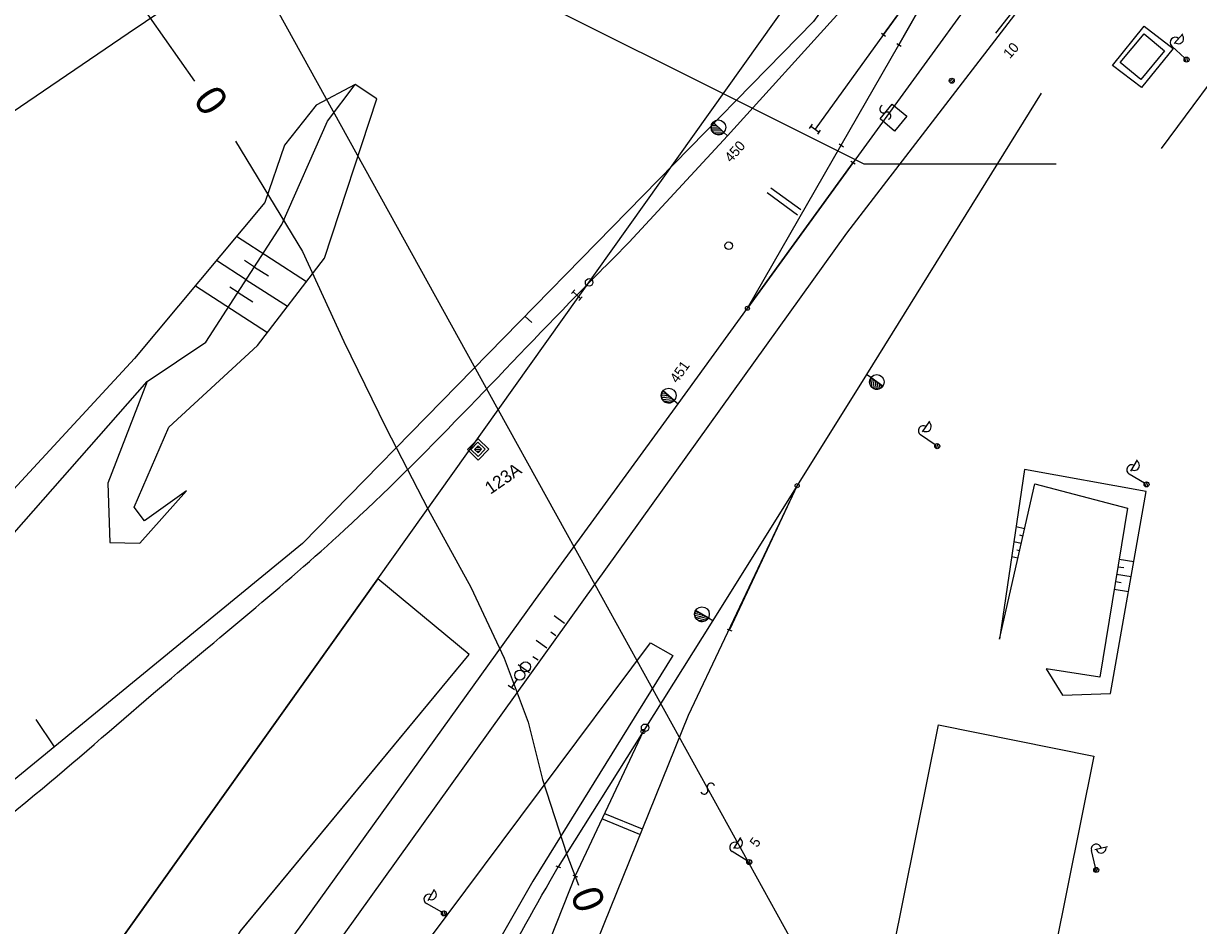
# Model space of a CAD drawing. Extents: x -469926 to -462499, y -1098642 to -1092733.
# Drawn here: x -465835.9 to -465719.2, y -1095925.8 to -1095836.3 of the extents above; entities that cross this region are included whole.
import ezdxf

# ---------------------------------------------------------------- set-up
doc = ezdxf.new("R2010")
doc.units = 0
for name, color, linetype in [('Vrstva 1', 7, 'Continuous'), ('Vrstva 10', 7, 'Continuous'), ('Vrstva 11', 7, 'Continuous'), ('Vrstva 12', 7, 'Continuous'), ('Vrstva 2', 7, 'Continuous'), ('Vrstva 4', 7, 'Continuous'), ('Vrstva 46', 7, 'Continuous'), ('Vrstva 48', 7, 'Continuous'), ('Vrstva 51', 7, 'Continuous'), ('Vrstva 55', 7, 'Continuous')]:
    doc.layers.add(name, color=color, linetype=linetype)

msp = doc.modelspace()

# ---------------------------------------------------------------- linework, layer by layer
at = {"layer": 'Vrstva 1'}
for p, q in [((-465788.8, -1095874.65), (-465635.97, -1095660.09)), ((-465754.17, -1095857.1), (-465718.76, -1095811.1)), ((-465750.52, -1095837.4), (-465740.78, -1095823.94)), ((-465779.2, -1095892), (-465754.17, -1095857.1)), ((-465785.46, -1095865.98), (-465786.13, -1095865.37)), ((-465800.75, -1095891.42), (-465788.8, -1095874.65)), ((-465835.55, -1095940.28), (-465800.75, -1095891.42)), ((-465835.55, -1095940.28), (-465800.75, -1095891.42)), ((-465791.66, -1095898.94), (-465800.75, -1095891.42)), ((-465791.66, -1095898.94), (-465800.75, -1095891.42)), ((-465812.5, -1095938.42), (-465779.2, -1095892)), ((-465812.5, -1095938.42), (-465779.2, -1095892)), ((-465814.41, -1095926.43), (-465791.66, -1095898.94)), ((-465814.41, -1095926.43), (-465791.66, -1095898.94)), ((-465834.73, -1095905.41), (-465832.88, -1095908.1)), ((-465834.73, -1095905.41), (-465832.88, -1095908.1)), ((-465749.84, -1095929.7), (-465745.06, -1095905.94)), ((-465745.06, -1095905.94), (-465729.65, -1095909.05)), ((-465745.06, -1095905.94), (-465729.65, -1095909.05)), ((-465729.65, -1095909.05), (-465740.36, -1095962.24))]:
    msp.add_line(p, q, dxfattribs=at)
for points in [[(-465734.61, -1095815.42), (-465740.78, -1095823.94), (-465750.52, -1095837.4)], [(-465775.78, -1095858.01), (-465766.01, -1095847.46), (-465754.87, -1095835.14), (-465745.13, -1095821.62)], [(-465766.01, -1095847.46), (-465754.87, -1095835.14), (-465743.69, -1095822.79)], [(-465741.02, -1095832.84), (-465753.55, -1095850.09), (-465764.04, -1095864.57)], [(-465750.52, -1095837.4), (-465757.32, -1095846.79)], [(-465808.1, -1095925.47), (-465785.1, -1095893.48), (-465770.92, -1095874.05), (-465764.04, -1095864.57), (-465754.72, -1095848.39), (-465748.99, -1095838.41)]]:
    msp.add_lwpolyline(points, dxfattribs=at)
msp.add_spline([(-466000, -1095998.7), (-465974.1, -1095990.04), (-465937.43, -1095975.15), (-465901.44, -1095957.1), (-465864.11, -1095934.21), (-465834.84, -1095912.89), (-465823.02, -1095902.79), (-465804.06, -1095886.58), (-465780.98, -1095863.27), (-465775.78, -1095858.01)], degree=3, dxfattribs=at)
at = {"layer": 'Vrstva 10'}
for points in [[(-465880.32, -1095770.78), (-465866.94, -1095783.85), (-465855.87, -1095794.67), (-465850.27, -1095800.17), (-465850.14, -1095800.34), (-465845.86, -1095805.95), (-465837.45, -1095817.01), (-465824.9, -1095833.5), (-465818.97, -1095842.02)], [(-465733.37, -1095850.25), (-465752.46, -1095850.25), (-465796.91, -1095828.03), (-465808.65, -1095818.64)], [(-465814.87, -1095847.96), (-465808.23, -1095858.94), (-465804.12, -1095867.87), (-465799.96, -1095876.41), (-465795.75, -1095884.54), (-465791.5, -1095892.27), (-465788.19, -1095899.31), (-465785.83, -1095905.67), (-465784.4, -1095911.35), (-465781.97, -1095918.8), (-465780.83, -1095921.85)], [(-465880.34, -1096089.16), (-465879.25, -1096080.3), (-465878.29, -1096072.52), (-465874.58, -1096054.43), (-465872.03, -1096044.05), (-465866.22, -1096024.49), (-465860.31, -1096008.73), (-465856.06, -1095998.78), (-465845.26, -1095977.1), (-465831.71, -1095954.77), (-465814.38, -1095926.4), (-465791.66, -1095898.94), (-465800.75, -1095891.42), (-465835.55, -1095940.28), (-465838.12, -1095926.72), (-465847.52, -1095933.45), (-465849.65, -1095942.85)]]:
    msp.add_lwpolyline(points, dxfattribs=at)
at = {"layer": 'Vrstva 12'}
for p, q in [((-465825.53, -1095837.25), (-465787.51, -1095811.45)), ((-465863.55, -1095863.05), (-465825.53, -1095837.25)), ((-465791.14, -1095878.58), (-465790.44, -1095878.57)), ((-465790.96, -1095878.39), (-465790.63, -1095878.39)), ((-465790.96, -1095878.77), (-465790.62, -1095878.76))]:
    msp.add_line(p, q, dxfattribs=at)
for points in [[(-465790.79, -1095879.64), (-465791.85, -1095878.58), (-465790.79, -1095877.52), (-465789.73, -1095878.57)], [(-465790.8, -1095877.87), (-465790.08, -1095878.57), (-465790.78, -1095879.28), (-465791.5, -1095878.59)], [(-465790.79, -1095878.22), (-465790.44, -1095878.57), (-465790.79, -1095878.93), (-465791.14, -1095878.58)]]:
    msp.add_lwpolyline(points, close=True, dxfattribs=at)
msp.add_lwpolyline([(-465790.79, -1095878.22), (-465790.44, -1095878.57), (-465790.79, -1095878.93), (-465791.14, -1095878.58), (-465790.79, -1095878.22)], dxfattribs=at)
at = {"layer": 'Vrstva 2'}
for p, q in [((-465766.92, -1095846.59), (-465767.65, -1095846.62)), ((-465767.12, -1095846.41), (-465767.62, -1095846.43)), ((-465766.73, -1095846.78), (-465767.62, -1095846.8)), ((-465767.31, -1095846.23), (-465767.55, -1095846.24)), ((-465766.54, -1095846.96), (-465767.54, -1095846.99)), ((-465766.38, -1095847.1), (-465767.45, -1095846.1)), ((-465767.45, -1095846.1), (-465766.38, -1095847.1)), ((-465766.43, -1095847.14), (-465767.37, -1095847.17)), ((-465766.38, -1095847.1), (-465766.01, -1095847.46)), ((-465766.38, -1095847.1), (-465766.38, -1095847.1)), ((-465751.78, -1095871.45), (-465752.2, -1095871.15)), ((-465751.81, -1095871.5), (-465751.67, -1095872.44)), ((-465751.78, -1095871.45), (-465750.6, -1095872.31)), ((-465751.78, -1095871.45), (-465751.78, -1095871.45)), ((-465750.6, -1095872.31), (-465751.78, -1095871.45)), ((-465751.61, -1095871.58), (-465751.46, -1095872.56)), ((-465772.27, -1095872.88), (-465772.51, -1095872.9)), ((-465771.3, -1095873.71), (-465772.41, -1095872.76)), ((-465772.41, -1095872.76), (-465771.3, -1095873.72)), ((-465751.4, -1095871.73), (-465751.26, -1095872.61)), ((-465751.18, -1095871.89), (-465751.07, -1095872.6)), ((-465750.97, -1095872.04), (-465750.89, -1095872.55)), ((-465750.75, -1095872.2), (-465750.72, -1095872.44)), ((-465771.87, -1095873.23), (-465772.59, -1095873.28)), ((-465772.07, -1095873.05), (-465772.57, -1095873.09)), ((-465771.67, -1095873.4), (-465772.55, -1095873.47)), ((-465771.47, -1095873.57), (-465772.46, -1095873.65)), ((-465771.35, -1095873.75), (-465772.29, -1095873.82)), ((-465771.3, -1095873.71), (-465770.92, -1095874.05)), ((-465771.3, -1095873.72), (-465771.3, -1095873.71)), ((-465759.1, -1095882.18), (-465765.81, -1095896.5)), ((-465768.79, -1095894.8), (-465769.28, -1095894.92)), ((-465768.57, -1095894.93), (-465769.26, -1095895.11)), ((-465769.02, -1095894.66), (-465769.25, -1095894.72)), ((-465767.93, -1095895.31), (-465769.18, -1095894.56)), ((-465769.18, -1095894.56), (-465767.93, -1095895.31)), ((-465768.34, -1095895.07), (-465769.2, -1095895.29)), ((-465768.11, -1095895.2), (-465769.08, -1095895.45)), ((-465767.96, -1095895.36), (-465768.88, -1095895.59)), ((-465767.93, -1095895.31), (-465767.93, -1095895.31)), ((-465767.92, -1095895.31), (-465767.48, -1095895.58))]:
    msp.add_line(p, q, dxfattribs=at)
for points in [[(-465734.88, -1095843.21), (-465752.2, -1095871.15), (-465759.1, -1095882.18), (-465767.48, -1095895.58), (-465774.41, -1095906.59), (-465782.83, -1095920.01)], [(-465752.2, -1095871.15), (-465759.1, -1095882.18), (-465767.48, -1095895.58)], [(-465759.1, -1095882.18), (-465769.92, -1095905), (-465781.59, -1095933.84), (-465785.99, -1095946.09), (-465791.32, -1095960.9), (-465796.02, -1095973.42)]]:
    msp.add_lwpolyline(points, dxfattribs=at)
for centre in [(-465766.92, -1095846.6), (-465751.19, -1095871.88), (-465771.86, -1095873.23), (-465768.56, -1095894.94)]:
    msp.add_circle(centre, 0.731, dxfattribs=at)
for centre, start, end in [((-465766.92, -1095846.6), 136.7289, 316.6898), ((-465751.19, -1095871.88), 143.9006, 323.8614), ((-465771.86, -1095873.24), 139.167, 319.1279), ((-465768.55, -1095894.94), 149.2395, 329.2003)]:
    msp.add_arc(centre, 0.732, start, end, dxfattribs=at)
at = {"layer": 'Vrstva 4'}
for p, q in [((-465833.85, -1095793.2), (-465788.8, -1095874.65)), ((-465750.86, -1095845.77), (-465749.66, -1095844.29)), ((-465749.66, -1095844.29), (-465748.22, -1095845.5)), ((-465749.43, -1095846.97), (-465750.86, -1095845.77)), ((-465748.22, -1095845.5), (-465749.43, -1095846.97)), ((-465788.8, -1095874.65), (-465779.2, -1095892)), ((-465779.2, -1095892), (-465752.64, -1095940.03))]:
    msp.add_line(p, q, dxfattribs=at)
at = {"layer": 'Vrstva 46'}
msp.add_lwpolyline([(-465739.37, -1095837.25), (-465718.79, -1095811.03), (-465716.12, -1095812.96), (-465704.25, -1095819.84)], dxfattribs=at)
at = {"layer": 'Vrstva 48'}
for points in [[(-465814.77, -1095857.41), (-465807.82, -1095861.9)], [(-465813.82, -1095861.73), (-465816.78, -1095859.82)], [(-465813, -1095860.47), (-465813.99, -1095859.83)], [(-465813, -1095860.47), (-465811.62, -1095861.36)], [(-465818.87, -1095862.33), (-465811.71, -1095866.96)], [(-465813.82, -1095861.73), (-465809.72, -1095864.37)], [(-465814.63, -1095862.99), (-465815.44, -1095862.47)], [(-465814.63, -1095862.99), (-465813.17, -1095863.94)]]:
    msp.add_lwpolyline(points, dxfattribs=at)
at = {"layer": 'Vrstva 51'}
for centre, radius, start, end in [((-465750.52, -1095844.8), 0.376, 111.3304, 297.6415), ((-465750.17, -1095845.47), 0.377, 290.6543, 118.3175), ((-465768.33, -1095912.44), 0.376, 200.0804, 26.3915), ((-465768.33, -1095912.44), 0.376, 200.0804, 26.3915), ((-465767.66, -1095912.1), 0.377, 19.4043, 207.0675), ((-465767.66, -1095912.1), 0.377, 19.4043, 207.0675)]:
    msp.add_arc(centre, radius, start, end, dxfattribs=at)
at = {"layer": 'Vrstva 55'}
for p, q in [((-465740.78, -1095823.94), (-465748.99, -1095838.41)), ((-465750.73, -1095837.26), (-465750.32, -1095837.54)), ((-465750.52, -1095837.4), (-465750.52, -1095837.4)), ((-465721.66, -1095838.27), (-465720.78, -1095837.32)), ((-465749.21, -1095838.28), (-465748.78, -1095838.54)), ((-465748.99, -1095838.41), (-465748.99, -1095838.41)), ((-465720.61, -1095839.72), (-465721.9, -1095838.53)), ((-465720.53, -1095840.11), (-465720.55, -1095839.67)), ((-465720.34, -1095840.12), (-465720.36, -1095839.64)), ((-465760.81, -1095841.42), (-465760.81, -1095841.42)), ((-465743.97, -1095842.08), (-465743.65, -1095841.75)), ((-465743.84, -1095842.21), (-465743.51, -1095841.88)), ((-465757.87, -1095846.71), (-465757.58, -1095846.3)), ((-465757.73, -1095846.5), (-465756.91, -1095847.08)), ((-465757.06, -1095847.29), (-465756.77, -1095846.88)), ((-465754.92, -1095848.24), (-465754.51, -1095848.53)), ((-465764.04, -1095864.57), (-465754.72, -1095848.39)), ((-465754.72, -1095848.39), (-465754.72, -1095848.39)), ((-465753.76, -1095849.95), (-465753.35, -1095850.23)), ((-465753.55, -1095850.09), (-465753.55, -1095850.09)), ((-465760.17, -1095854.13), (-465760.17, -1095854.13)), ((-465781.52, -1095863.11), (-465781.18, -1095862.74)), ((-465781.35, -1095862.93), (-465780.61, -1095863.6)), ((-465780.78, -1095863.79), (-465780.44, -1095863.42)), ((-465746.65, -1095876.85), (-465745.92, -1095875.77)), ((-465745.39, -1095878.12), (-465746.84, -1095877.14)), ((-465745.26, -1095878.5), (-465745.34, -1095878.06)), ((-465745.07, -1095878.48), (-465745.16, -1095878.01)), ((-465725.95, -1095880.73), (-465725.29, -1095879.61)), ((-465725.95, -1095880.73), (-465725.29, -1095879.61)), ((-465724.61, -1095881.92), (-465726.12, -1095881.03)), ((-465724.61, -1095881.92), (-465726.12, -1095881.03)), ((-465759.1, -1095882.18), (-465765.81, -1095896.5)), ((-465724.46, -1095882.29), (-465724.57, -1095881.86)), ((-465724.46, -1095882.29), (-465724.57, -1095881.86)), ((-465724.27, -1095882.26), (-465724.39, -1095881.8)), ((-465724.27, -1095882.26), (-465724.39, -1095881.8)), ((-465768.79, -1095894.8), (-465769.28, -1095894.92)), ((-465768.57, -1095894.93), (-465769.26, -1095895.11)), ((-465769.02, -1095894.66), (-465769.25, -1095894.72)), ((-465767.93, -1095895.31), (-465769.18, -1095894.56)), ((-465769.18, -1095894.56), (-465767.93, -1095895.31)), ((-465768.34, -1095895.07), (-465769.2, -1095895.29)), ((-465768.11, -1095895.2), (-465769.08, -1095895.45)), ((-465767.96, -1095895.36), (-465768.88, -1095895.59)), ((-465767.93, -1095895.31), (-465767.93, -1095895.31)), ((-465767.92, -1095895.31), (-465767.48, -1095895.58)), ((-465766.05, -1095896.42), (-465765.58, -1095896.59)), ((-465766.05, -1095896.42), (-465765.58, -1095896.59)), ((-465765.81, -1095896.5), (-465765.81, -1095896.5)), ((-465765.81, -1095896.5), (-465765.81, -1095896.5)), ((-465787.18, -1095902.45), (-465787.8, -1095902.03)), ((-465786.93, -1095901.42), (-465787.5, -1095902.24)), ((-465774.41, -1095906.59), (-465781.16, -1095920.93)), ((-465774.41, -1095906.59), (-465781.16, -1095920.93)), ((-465776.47, -1095915.77), (-465776.47, -1095915.77)), ((-465776.47, -1095915.77), (-465776.47, -1095915.77)), ((-465765.38, -1095918.21), (-465764.7, -1095917.1)), ((-465765.38, -1095918.21), (-465764.7, -1095917.1)), ((-465729.46, -1095920.09), (-465729.88, -1095918.39)), ((-465729.54, -1095918.31), (-465728.28, -1095917.99)), ((-465764.07, -1095919.42), (-465765.56, -1095918.51)), ((-465764.07, -1095919.42), (-465765.56, -1095918.51)), ((-465763.92, -1095919.8), (-465764.02, -1095919.37)), ((-465763.92, -1095919.8), (-465764.02, -1095919.37)), ((-465763.73, -1095919.77), (-465763.84, -1095919.31)), ((-465763.73, -1095919.77), (-465763.84, -1095919.31)), ((-465783.07, -1095919.92), (-465782.6, -1095920.09)), ((-465783.07, -1095919.92), (-465782.6, -1095920.09)), ((-465782.83, -1095920.01), (-465782.83, -1095920.01)), ((-465782.83, -1095920.01), (-465782.83, -1095920.01)), ((-465729.61, -1095920.46), (-465729.38, -1095920.08)), ((-465729.46, -1095920.57), (-465729.21, -1095920.16)), ((-465781.39, -1095920.85), (-465780.92, -1095921.02)), ((-465781.39, -1095920.85), (-465780.92, -1095921.02)), ((-465781.16, -1095920.93), (-465781.16, -1095920.93)), ((-465781.16, -1095920.93), (-465781.16, -1095920.93)), ((-465795.75, -1095923.37), (-465795.12, -1095922.23)), ((-465795.75, -1095923.37), (-465795.12, -1095922.23)), ((-465794.39, -1095924.53), (-465795.92, -1095923.67)), ((-465794.39, -1095924.53), (-465795.92, -1095923.67)), ((-465794.23, -1095924.89), (-465794.35, -1095924.47)), ((-465794.23, -1095924.89), (-465794.35, -1095924.47)), ((-465794.04, -1095924.86), (-465794.17, -1095924.4)), ((-465794.04, -1095924.86), (-465794.17, -1095924.4))]:
    msp.add_line(p, q, dxfattribs=at)
for points in [[(-465609.89, -1095625.28), (-465638.96, -1095671.51), (-465681.94, -1095731.19), (-465731.93, -1095800.62), (-465757.48, -1095836.1), (-465808.23, -1095887.93), (-465849.01, -1095921.3)], [(-465748.99, -1095838.41), (-465740.78, -1095823.94)], [(-465722.93, -1095848.69), (-465714.99, -1095838.04), (-465712.43, -1095828.93)], [(-465727.79, -1095840.45), (-465724.63, -1095836.56), (-465721.74, -1095838.76), (-465724.9, -1095842.64), (-465727.79, -1095840.45)], [(-465727.02, -1095840.15), (-465724.63, -1095837.31), (-465722.6, -1095839.02), (-465724.98, -1095841.84), (-465727.02, -1095840.15)], [(-465847.5, -1095896.6), (-465839.78, -1095890.15), (-465823.64, -1095871.85), (-465817.82, -1095867.94), (-465810.28, -1095856.25), (-465805.73, -1095846), (-465803.01, -1095842.35), (-465806.87, -1095844.4), (-465810, -1095848.39), (-465811.97, -1095854.06), (-465824.91, -1095869.56), (-465839.77, -1095885.59), (-465847.5, -1095896.6)], [(-465823.64, -1095871.85), (-465827.55, -1095881.94), (-465827.36, -1095887.81), (-465824.38, -1095887.89), (-465819.76, -1095882.7), (-465823.92, -1095885.68), (-465824.96, -1095884.32), (-465821.49, -1095876.36), (-465812.71, -1095868.27), (-465806.04, -1095859.58), (-465800.84, -1095843.77), (-465803.01, -1095842.35)], [(-465770.92, -1095874.05), (-465764.04, -1095864.57), (-465753.55, -1095850.09)], [(-465758.75, -1095854.8), (-465761.73, -1095852.63)], [(-465759.06, -1095855.32), (-465762.08, -1095853.11)], [(-465739, -1095897.41), (-465735.51, -1095882), (-465726.3, -1095884.4), (-465729.04, -1095901.19), (-465734.38, -1095900.37), (-465732.74, -1095902.97), (-465727.98, -1095902.82), (-465724.44, -1095882.75), (-465736.51, -1095880.58), (-465739, -1095897.41)], [(-465739, -1095897.41), (-465735.51, -1095882), (-465726.3, -1095884.4), (-465729.04, -1095901.19), (-465734.38, -1095900.37), (-465732.74, -1095902.97), (-465727.98, -1095902.82), (-465724.44, -1095882.75), (-465736.51, -1095880.58), (-465739, -1095897.41)], [(-465736.52, -1095886.45), (-465737.35, -1095886.26)], [(-465736.52, -1095886.45), (-465737.35, -1095886.26)], [(-465736.85, -1095887.92), (-465737.58, -1095887.75)], [(-465736.85, -1095887.92), (-465737.58, -1095887.75)], [(-465736.68, -1095887.18), (-465736.99, -1095887.11)], [(-465736.68, -1095887.18), (-465736.99, -1095887.11)], [(-465737.01, -1095888.65), (-465737.28, -1095888.59)], [(-465737.01, -1095888.65), (-465737.28, -1095888.59)], [(-465737.18, -1095889.38), (-465737.79, -1095889.24)], [(-465737.18, -1095889.38), (-465737.79, -1095889.24)], [(-465727.25, -1095890.23), (-465726.67, -1095890.32)], [(-465727.25, -1095890.23), (-465726.67, -1095890.32)], [(-465727.13, -1095889.49), (-465725.67, -1095889.72)], [(-465727.13, -1095889.49), (-465725.67, -1095889.72)], [(-465727.37, -1095890.97), (-465725.93, -1095891.2)], [(-465727.37, -1095890.97), (-465725.93, -1095891.2)], [(-465727.61, -1095892.45), (-465726.19, -1095892.68)], [(-465727.61, -1095892.45), (-465726.19, -1095892.68)], [(-465727.49, -1095891.71), (-465726.92, -1095891.8)], [(-465727.49, -1095891.71), (-465726.92, -1095891.8)], [(-465782.21, -1095895.85), (-465783.25, -1095895.1)], [(-465782.21, -1095895.85), (-465783.25, -1095895.1)], [(-465767.48, -1095895.58), (-465774.41, -1095906.59), (-465782.83, -1095920.01)], [(-465767.48, -1095895.58), (-465774.41, -1095906.59), (-465782.83, -1095920.01)], [(-465783.08, -1095897.08), (-465783.56, -1095896.74)], [(-465783.08, -1095897.08), (-465783.56, -1095896.74)], [(-465795.7, -1095927.3), (-465773.65, -1095897.8), (-465771.44, -1095899.04), (-465785.35, -1095921.45), (-465792.46, -1095933.89), (-465788.17, -1095945.54), (-465785.92, -1095951.1), (-465784.86, -1095947.67), (-465782.83, -1095947.62)], [(-465795.7, -1095927.3), (-465773.65, -1095897.8), (-465771.44, -1095899.04), (-465785.35, -1095921.45), (-465792.46, -1095933.89), (-465788.17, -1095945.54), (-465785.92, -1095951.1), (-465784.86, -1095947.67), (-465782.83, -1095947.62)], [(-465783.95, -1095898.3), (-465785.03, -1095897.54)], [(-465783.95, -1095898.3), (-465785.03, -1095897.54)], [(-465784.82, -1095899.52), (-465785.34, -1095899.16)], [(-465784.82, -1095899.52), (-465785.34, -1095899.16)], [(-465785.69, -1095900.75), (-465786.8, -1095899.97)], [(-465785.69, -1095900.75), (-465786.8, -1095899.97)], [(-465774.41, -1095906.59), (-465781.16, -1095920.93), (-465794.73, -1095955.21), (-465808.52, -1095993), (-465811.09, -1096000.23), (-465811.84, -1096002.78), (-465817.52, -1096018.39), (-465823.21, -1096034.03), (-465827.12, -1096044.73)], [(-465778.24, -1095914.73), (-465774.49, -1095916.25)], [(-465778.24, -1095914.73), (-465774.49, -1095916.25)], [(-465774.72, -1095916.8), (-465778.49, -1095915.27)], [(-465774.72, -1095916.8), (-465778.49, -1095915.27)]]:
    msp.add_lwpolyline(points, dxfattribs=at)
for centre, radius in [((-465720.42, -1095839.88), 0.25), ((-465720.42, -1095839.88), 0.25), ((-465743.74, -1095841.98), 0.25), ((-465765.9, -1095858.36), 0.375), ((-465779.76, -1095862), 0.375), ((-465764.04, -1095864.57), 0.2), ((-465745.18, -1095878.26), 0.25), ((-465745.18, -1095878.26), 0.25), ((-465759.1, -1095882.18), 0.2), ((-465759.1, -1095882.18), 0.2), ((-465724.4, -1095882.05), 0.25), ((-465724.4, -1095882.05), 0.25), ((-465724.4, -1095882.05), 0.25), ((-465724.4, -1095882.05), 0.25), ((-465768.56, -1095894.94), 0.731), ((-465786.08, -1095900.18), 0.5), ((-465786.65, -1095901), 0.5), ((-465774.41, -1095906.59), 0.2), ((-465774.41, -1095906.59), 0.2), ((-465774.2, -1095906.22), 0.375), ((-465774.2, -1095906.22), 0.375), ((-465763.86, -1095919.55), 0.25), ((-465763.86, -1095919.55), 0.25), ((-465763.86, -1095919.55), 0.25), ((-465763.86, -1095919.55), 0.25), ((-465729.4, -1095920.33), 0.25), ((-465729.4, -1095920.33), 0.25), ((-465794.18, -1095924.65), 0.25), ((-465794.18, -1095924.65), 0.25), ((-465794.18, -1095924.65), 0.25), ((-465794.18, -1095924.65), 0.25)]:
    msp.add_circle(centre, radius, dxfattribs=at)
for centre, radius, start, end in [((-465721.56, -1095838.16), 0.5, 47.4356, 227.4356), ((-465721.22, -1095837.8), 0.5, 226.733, 48.1382), ((-465746.57, -1095876.73), 0.5, 56.1429, 236.1429), ((-465746.28, -1095876.32), 0.5, 235.4403, 56.8455), ((-465725.61, -1095880.17), 0.5, 238.8083, 60.2134), ((-465725.61, -1095880.17), 0.5, 238.8083, 60.2134), ((-465725.87, -1095880.6), 0.5, 59.5108, 239.5108), ((-465725.87, -1095880.6), 0.5, 59.5108, 239.5108), ((-465768.55, -1095894.94), 0.732, 149.2395, 329.2003), ((-465765.03, -1095917.66), 0.5, 237.7341, 59.1393), ((-465765.03, -1095917.66), 0.5, 237.7341, 59.1393), ((-465765.3, -1095918.08), 0.5, 58.4367, 238.4367), ((-465765.3, -1095918.08), 0.5, 58.4367, 238.4367), ((-465729.39, -1095918.27), 0.5, 13.9293, 193.9293), ((-465728.91, -1095918.16), 0.5, 193.2267, 14.6318), ((-465795.68, -1095923.24), 0.5, 60.8019, 240.8019), ((-465795.68, -1095923.24), 0.5, 60.8019, 240.8019), ((-465795.43, -1095922.8), 0.5, 240.0993, 61.5044), ((-465795.43, -1095922.8), 0.5, 240.0993, 61.5044)]:
    msp.add_arc(centre, radius, start, end, dxfattribs=at)
for points in [[(-465846.6, -1096098.02), (-465845.8, -1096091.42), (-465838.13, -1096060.21), (-465823.62, -1096020.29), (-465808.73, -1095979.35), (-465795.09, -1095943.03), (-465782.83, -1095920.01)], [(-465880.42, -1096134.49), (-465879.02, -1096106.34), (-465872.84, -1096065.66), (-465860.71, -1096022.55), (-465847.8, -1095991.32), (-465830.15, -1095958.17), (-465808.1, -1095925.47)]]:
    msp.add_spline(points, degree=3, dxfattribs=at)

# ---------------------------------------------------------------- texts
at = {"layer": 'Vrstva 10'}
for rotation, p in [(304.8683, (-465819.81, -1095842.96)), (290.4354, (-465782.05, -1095921.67))]:
    msp.add_text(' 0 ', height=3, rotation=rotation, dxfattribs=at).set_placement(p)
at = {"layer": 'Vrstva 11'}
msp.add_text('123A', height=1.25, rotation=34.5693, dxfattribs=at).set_placement((-465789.57, -1095883.09))
at = {"layer": 'Vrstva 2'}
for s, rotation, p in [('450', 48.2988, (-465765.66, -1095850.16)), ('451', 54.5052, (-465771.01, -1095872.07))]:
    msp.add_text(s, height=1, rotation=rotation, dxfattribs=at).set_placement(p)
at = {"layer": 'Vrstva 55'}
for s, rotation, p in [('10', 48.5054, (-465737.98, -1095839.85)), ('5', 53.8635, (-465763.09, -1095918.17))]:
    msp.add_text(s, height=1, rotation=rotation, dxfattribs=at).set_placement(p)

doc.saveas('drawing.dxf')
